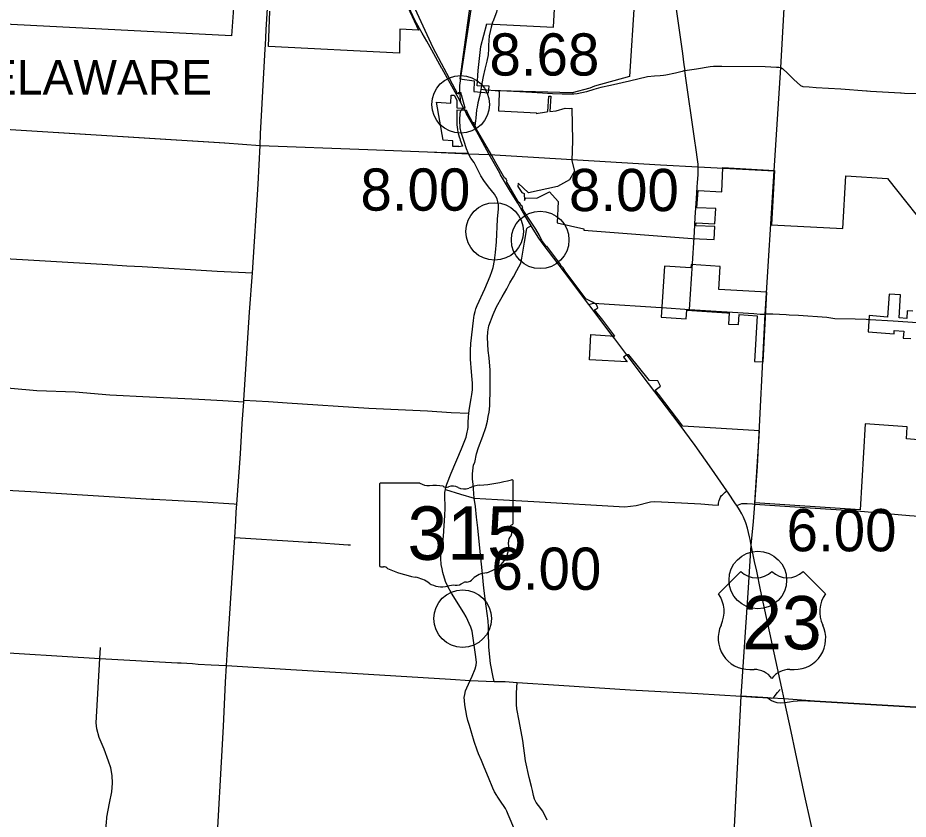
# Model space of a CAD drawing. Extents: x 1729596 to 1934326, y 644115 to 911751.
# Drawn here: x 1799698 to 1822891, y 803658 to 824548 of the extents above; entities that cross this region are included whole.
import ezdxf

# ---------------------------------------------------------------- set-up
doc = ezdxf.new("R2010")
doc.units = 0
for name, color, linetype in [('Default', 7, 'Continuous'), ('GM_X_City_Street', 7, 'Continuous'), ('GM_X_Corporation', 7, 'Continuous'), ('GM_X_County_Road', 7, 'Continuous'), ('GM_X_State_Route', 7, 'Continuous'), ('GM_X_State_Shield', 7, 'Continuous'), ('GM_X_Township', 7, 'Continuous'), ('GM_X_Township_Road', 7, 'Continuous'), ('GM_X_Township_Text', 7, 'Continuous'), ('GM_X_US_Route', 7, 'Continuous'), ('GM_X_US_Shield', 7, 'Continuous')]:
    doc.layers.add(name, color=color, linetype=linetype)

msp = doc.modelspace()

# ---------------------------------------------------------------- linework, layer by layer
at = {"layer": 'Default'}
for centre in [(1811234, 822292), (1812119, 818978), (1813305, 818759), (1818974, 809892), (1811285, 808887)]:
    msp.add_circle(centre, 750, dxfattribs=at)
at = {"layer": 'GM_X_City_Street'}
for points in [[(1812067, 824435), (1812027, 824300), (1811979, 824075), (1811956, 823838), (1811961, 823737), (1811950, 823584), (1811912, 823418), (1811863, 823209), (1811821, 823014), (1811788, 822838)], [(1811218, 822539), (1811212, 822624), (1811214, 822783), (1811229, 822907)], [(1811748, 822631), (1811720, 822495), (1811680, 822334), (1811660, 822220), (1811644, 822150), (1811628, 821928), (1811606, 821726)], [(1812232, 822643), (1812134, 822648), (1811916, 822664)], [(1817270, 818144), (1817313, 818821)], [(1814830, 817099), (1816459, 816996)], [(1818869, 816837), (1819032, 816826), (1819169, 816826), (1819183, 816827)], [(1819183, 816827), (1819368, 816835), (1819716, 816815), (1819794, 816805), (1820031, 816793), (1820776, 816743), (1820982, 816713), (1821507, 816705), (1821800, 816689)]]:
    msp.add_lwpolyline(points, dxfattribs=at)
at = {"layer": 'GM_X_Corporation'}
for points in [[(1811497, 825064), (1811212, 822957), (1811584, 822905), (1811579, 822626), (1811958, 822592), (1811972, 822769), (1811662, 822777), (1811687, 823176), (1811759, 823803), (1811913, 824395), (1813652, 824301), (1813695, 825106)], [(1815759, 825045), (1815628, 823017), (1814722, 822767), (1814602, 822713), (1814135, 822592), (1812230, 822645), (1812230, 822615), (1812238, 822614), (1812238, 822584), (1812222, 822121), (1813205, 822069), (1813204, 822049), (1813466, 822100), (1813508, 822104), (1813529, 822505), (1813579, 822502), (1813558, 822108), (1813717, 822121), (1813958, 822191), (1814077, 822182), (1814129, 822194), (1814144, 821346), (1814126, 820821), (1814199, 820548), (1814067, 820328), (1813758, 820150), (1813004, 819989), (1812733, 820233), (1812719, 820154), (1812829, 819996), (1812884, 819964), (1812897, 819788), (1812927, 819853), (1813214, 819848), (1813547, 820011), (1813776, 819756), (1813747, 819206), (1814444, 819045), (1814443, 819012), (1817265, 818792), (1817839, 818766), (1817858, 819105), (1817359, 819129), (1817368, 819200), (1817858, 819180), (1817881, 819577), (1817386, 819598), (1817424, 820049), (1818033, 820014), (1818062, 820649), (1819407, 820569), (1819331, 819147), (1821186, 819052), (1821268, 820431), (1822355, 820361), (1823597, 818799)], [(1805316, 824805), (1805265, 824074), (1796641, 824518)], [(1809861, 824827), (1810131, 824227), (1809651, 824252), (1809640, 823625), (1806224, 823803), (1806265, 824722)], [(1823980, 813477), (1822844, 813570), (1822863, 813884), (1821774, 813966), (1821636, 811724), (1818900, 811901), (1819016, 813785), (1817020, 813906), (1816383, 814734), (1816301, 814842), (1816435, 814943), (1816366, 815082), (1816155, 815095), (1815617, 815760), (1815561, 815764), (1815479, 815702), (1815572, 815578), (1814586, 815636), (1814625, 816291), (1815246, 816252), (1814939, 816670), (1814720, 816934), (1814753, 816955), (1814811, 816988), (1814776, 817076), (1814667, 817139), (1814496, 817226), (1813955, 817945), (1813903, 818031), (1813839, 818093), (1813831, 818102), (1813843, 818112), (1813482, 818591), (1813470, 818581), (1813351, 818740), (1813288, 818875), (1813189, 819034), (1813124, 819146), (1812881, 819505), (1812836, 819583), (1812849, 819591), (1812841, 819604), (1812840, 819626), (1812822, 819647), (1812774, 819718), (1812742, 819743), (1812429, 820284), (1812442, 820292), (1812415, 820338), (1812417, 820354), (1812400, 820364), (1812387, 820356), (1812151, 820764), (1812047, 820960), (1811983, 821059), (1811619, 821689), (1811632, 821697), (1811579, 821781), (1811582, 821822), (1811562, 821811), (1811560, 821797), (1811397, 822105), (1811403, 822125), (1811382, 822132), (1811133, 822137), (1811133, 821868), (1811134, 821801), (1811137, 821758), (1811143, 821693), (1811151, 821634), (1811163, 821568), (1811177, 821507), (1811194, 821445), (1811208, 821399), (1811222, 821359), (1811281, 821198), (1811184, 821182), (1811183, 821194), (1811026, 821197), (1811031, 821344), (1810779, 821357), (1810605, 822346), (1810980, 822327), (1810984, 822534), (1811067, 822528), (1811119, 822437), (1811132, 822394), (1811132, 822197), (1811349, 822193), (1811259, 822541), (1811249, 822540), (1811248, 822594), (1811168, 822593), (1811175, 822563), (1811162, 822555), (1810518, 823765), (1809997, 824891)], [(1823013, 816898), (1822864, 816908), (1822854, 816713), (1822655, 816726), (1822693, 817326), (1822394, 817345), (1822356, 816745), (1821876, 816790), (1821850, 816358), (1822524, 816314), (1822529, 816396), (1822775, 816380), (1822764, 816201), (1822961, 816188)]]:
    msp.add_lwpolyline(points, dxfattribs=at)
msp.add_lwpolyline([(1816458, 816743), (1817110, 816700), (1817124, 816923), (1817642, 816889), (1818164, 816853), (1818164, 816858), (1818165, 816858), (1818225, 816854), (1818211, 816566), (1818471, 816549), (1818489, 816810), (1818956, 816777), (1818886, 815593), (1819113, 815579), (1819207, 817399), (1817955, 817469), (1817994, 818067), (1817238, 818118), (1817233, 818032), (1816544, 818075)], close=True, dxfattribs=at)
at = {"layer": 'GM_X_County_Road'}
for points in [[(1811229, 822907), (1811238, 822991), (1811547, 825057), (1811556, 825124), (1811513, 825220), (1811486, 825280), (1811221, 825797), (1811181, 825876), (1810967, 826310), (1810735, 826755), (1810555, 827125), (1810530, 827173)], [(1816721, 825692), (1817014, 823620), (1817048, 823324), (1817073, 823174), (1817376, 823219), (1817730, 823275), (1817816, 823287), (1818034, 823286), (1819167, 823275), (1819464, 823265), (1819525, 823263), (1819568, 823254)], [(1806145, 823736), (1806150, 823836), (1806167, 824235), (1806208, 824940)], [(1806012, 821223), (1806020, 821521), (1806145, 823736)], [(1819568, 823254), (1819571, 823253), (1819619, 823227), (1819753, 823095), (1819916, 822937), (1820089, 822781), (1820144, 822756), (1820314, 822745), (1820495, 822735), (1821138, 822696), (1821809, 822641), (1821822, 822641), (1821912, 822636), (1822690, 822592), (1822708, 822591), (1822793, 822586), (1823349, 822572)], [(1811226, 822434), (1811220, 822504), (1811218, 822539)], [(1811235, 822329), (1811226, 822434)], [(1804852, 802514), (1805055, 806072), (1805110, 807232), (1805136, 807661), (1805154, 807942), (1805164, 808090), (1805292, 810078), (1805346, 810873), (1805352, 810999), (1805373, 811438), (1805385, 811671), (1805404, 811873), (1805495, 813180), (1805546, 813974), (1805583, 814537), (1805585, 814578), (1805737, 816876), (1805812, 817899), (1805957, 820207), (1806012, 821223)], [(1814573, 817073), (1814690, 817108), (1814830, 817099)], [(1816459, 816996), (1816476, 816995), (1817194, 816947), (1818869, 816837)], [(1821800, 816689), (1821867, 816685), (1821902, 816683), (1822499, 816646), (1823384, 816589), (1825464, 816451)], [(1818431, 811839), (1818555, 811891), (1818693, 811885), (1818834, 811875)], [(1818834, 811875), (1818898, 811871), (1820200, 811779), (1821551, 811700), (1822928, 811578), (1824804, 811444), (1826371, 811335), (1826943, 811293), (1828599, 811230), (1828871, 811205), (1830463, 811131), (1832006, 811013), (1832221, 811077), (1832807, 811061), (1833745, 811003), (1833929, 810990)], [(1797153, 808138), (1797813, 808094), (1798478, 808064), (1798746, 808039), (1801838, 807850), (1803855, 807737), (1803954, 807731), (1804251, 807713), (1804397, 807702), (1804736, 807682), (1805136, 807661), (1806811, 807563), (1808119, 807486), (1809547, 807399), (1810973, 807310), (1811477, 807276), (1812106, 807251), (1812390, 807244), (1812704, 807223), (1813792, 807154), (1815652, 807028), (1817412, 806933), (1818544, 806864), (1818913, 806840)], [(1801838, 807850), (1801854, 808132)], [(1802014, 803669), (1802020, 803715), (1802050, 803896), (1802085, 804077), (1802143, 804374), (1802164, 804595), (1802153, 804796), (1802119, 804993), (1802057, 805167), (1801945, 805481), (1801815, 805789), (1801757, 806010), (1801735, 806174), (1801838, 807850)], [(1818913, 806840), (1819101, 806829), (1819232, 806820), (1819275, 806791), (1819333, 806753), (1819390, 806722), (1819467, 806700), (1819559, 806690), (1819676, 806703)], [(1801953, 802776), (1801962, 802915), (1802006, 803596), (1802014, 803669)]]:
    msp.add_lwpolyline(points, dxfattribs=at)
at = {"layer": 'GM_X_State_Route'}
for points in [[(1811447, 820981), (1811439, 820998), (1811426, 821030), (1811387, 821129), (1811315, 821347), (1811248, 821559), (1811221, 821676), (1811215, 821879), (1811220, 822066), (1811226, 822091)], [(1811226, 822091), (1811226, 822093), (1811237, 822121), (1811244, 822133)], [(1811244, 822133), (1811248, 822139), (1811271, 822169), (1811307, 822197)], [(1812846, 802906), (1812474, 803784), (1812432, 803871), (1812398, 803934), (1812252, 804156), (1812185, 804255), (1812173, 804274), (1812117, 804367), (1812069, 804464), (1811955, 804745), (1811845, 805016), (1811772, 805192), (1811699, 805366), (1811663, 805457), (1811586, 805686), (1811462, 806103), (1811422, 806230), (1811390, 806346), (1811366, 806494), (1811344, 806636), (1811331, 806756), (1811328, 806834), (1811339, 806907), (1811363, 807000), (1811396, 807084), (1811477, 807276), (1811532, 807384), (1811613, 807576), (1811639, 807676), (1811643, 807748), (1811620, 807949), (1811532, 808561), (1811500, 808662), (1811375, 808930), (1811317, 809033), (1810997, 809547), (1810899, 809721), (1810839, 809851), (1810772, 810087), (1810748, 810186), (1810723, 810300), (1810719, 810451), (1810730, 810638), (1810750, 810726), (1810788, 811039), (1810819, 811571), (1810831, 811764), (1810832, 811874), (1810825, 812009), (1810821, 812072), (1810825, 812175), (1810836, 812251), (1810851, 812314), (1810876, 812387), (1810989, 812675), (1811252, 813309), (1811341, 813530), (1811373, 813618), (1811406, 813748), (1811418, 813816), (1811425, 813877), (1811430, 814007), (1811436, 814142), (1811445, 814240), (1811468, 814373), (1811509, 814626), (1811524, 814730), (1811538, 814850), (1811540, 815020), (1811534, 815116), (1811513, 815320), (1811494, 815653), (1811493, 815874), (1811500, 816058), (1811569, 816658), (1811588, 816798), (1811608, 816893), (1811627, 816965), (1811662, 817048), (1811862, 817482), (1812003, 817815), (1812048, 817938), (1812078, 818035), (1812115, 818218), (1812145, 818431), (1812171, 818711), (1812195, 819301), (1812222, 819571), (1812222, 819672), (1812205, 819749), (1812182, 819828), (1812152, 819889), (1812117, 819951), (1812041, 820044), (1811961, 820146), (1811840, 820303), (1811759, 820430), (1811689, 820570), (1811636, 820673), (1811584, 820775), (1811498, 820885), (1811447, 820981)]]:
    msp.add_lwpolyline(points, dxfattribs=at)
at = {"layer": 'GM_X_State_Shield'}
for p, q in [((1812600, 811367), (1812600, 812472)), ((1812600, 811367), (1812600, 812472)), ((1809119, 812383), (1809119, 810270)), ((1809119, 812383), (1809119, 810270)), ((1810173, 812420), (1809154, 812420)), ((1810173, 812420), (1809154, 812420)), ((1812599, 811367), (1812600, 811367)), ((1812599, 811367), (1812600, 811367))]:
    msp.add_line(p, q, dxfattribs=at)
for centre, major_axis, start_param, end_param in [((1811360, 815301), (3691, 0), 4.814394, 5.042369), ((1811360, 815301), (3691, 0), 4.814394, 5.042369), ((1812561, 812477), (38.7, 0), 6.141152, 7.989035), ((1812561, 812477), (38.7, 0), 6.141152, 7.989035), ((1809159, 812388), (40.3, 0), 1.712693, 3.28349), ((1809159, 812388), (40.3, 0), 1.712693, 3.28349), ((1810416, 812665), (391, 0), 4.042523, 4.731795), ((1810416, 812665), (391, 0), 4.042523, 4.731795), ((1810545, 811233), (1404, 0), 1.404758, 1.657858), ((1810545, 811233), (1404, 0), 1.404758, 1.657858), ((1810864, 812399), (113, 0), 3.836095, 5.185415), ((1810864, 812399), (113, 0), 3.836095, 5.185415), ((1811030, 812155), (235, 0), 0.950623, 2.079405), ((1811030, 812155), (235, 0), 0.950623, 2.079405), ((1811332, 812490), (282, 0), 4.081561, 5.145723), ((1811332, 812490), (282, 0), 4.081561, 5.145723), ((1811831, 811774), (743, 0), 1.699011, 2.107814), ((1811831, 811774), (743, 0), 1.699011, 2.107814), ((1812591, 811286), (60, 0), 1.883978, 3.671073), ((1812591, 811286), (60, 0), 1.883978, 3.671073), ((1812558, 811362), (41.5, 0), 5.05454, 6.418171), ((1812558, 811362), (41.5, 0), 5.05454, 6.418171), ((1812209, 811146), (360, 0), 5.934695, 6.695948), ((1812209, 811146), (360, 0), 5.934695, 6.695948), ((1811567, 810763), (923, 0), 5.101752, 6.440018), ((1811567, 810763), (923, 0), 5.101752, 6.440018), ((1812739, 810904), (262, 0), 2.387724, 3.262537), ((1812739, 810904), (262, 0), 2.387724, 3.262537), ((1809160, 810266), (40.7, 0), 3.00124, 4.508301), ((1809160, 810266), (40.7, 0), 3.00124, 4.508301), ((1809166, 810482), (310, 0), 4.665946, 4.897461), ((1809166, 810482), (310, 0), 4.665946, 4.897461), ((1809229, 810148), (112, 0), 0.519207, 1.627899), ((1809229, 810148), (112, 0), 0.519207, 1.627899), ((1810642, 812047), (2665, 0), 4.195997, 4.488961), ((1810642, 812047), (2665, 0), 4.195997, 4.488961), ((1809848, 809321), (834, 0), 0.823519, 1.323587), ((1809848, 809321), (834, 0), 0.823519, 1.323587), ((1811315, 810065), (298, 0), 4.937069, 5.64225), ((1811315, 810065), (298, 0), 4.937069, 5.64225), ((1811956, 809677), (506, 0), 1.647645, 2.488434), ((1811956, 809677), (506, 0), 1.647645, 2.488434), ((1810750, 810138), (529, 0), 4.026481, 4.996735), ((1810750, 810138), (529, 0), 4.026481, 4.996735), ((1811056, 809407), (435, 0), 1.495662, 1.94098), ((1811056, 809407), (435, 0), 1.495662, 1.94098), ((1811094, 809980), (282, 0), 4.691044, 5.507374), ((1811094, 809980), (282, 0), 4.691044, 5.507374), ((1811349, 809775), (79.4, 0), 1.147584, 2.315152), ((1811349, 809775), (79.4, 0), 1.147584, 2.315152)]:
    msp.add_ellipse(centre, major_axis=major_axis, ratio=0.8, start_param=start_param, end_param=end_param, dxfattribs=at)
at = {"layer": 'GM_X_Township'}
for points in [[(1837716, 805633), (1832763, 805986), (1831742, 806059), (1826634, 806376), (1826602, 806370), (1825150, 806460), (1820453, 806733), (1819657, 806793), (1819325, 806814), (1819232, 806820), (1819101, 806829), (1818544, 806864), (1818726, 809558), (1818800, 810798), (1818859, 811418), (1818898, 811871), (1818966, 812859), (1819169, 816826), (1819403, 820562), (1819571, 823253), (1819973, 830336)], [(1797959, 821729), (1805087, 821285), (1806012, 821223), (1808814, 821113), (1810371, 821058), (1811439, 820998), (1811977, 820984), (1816437, 820719), (1817422, 820661), (1819403, 820562)], [(1817250, 778977), (1817281, 779754), (1817338, 781221), (1817524, 785929), (1817856, 792932), (1818194, 800042), (1818544, 806864)]]:
    msp.add_lwpolyline(points, dxfattribs=at)
at = {"layer": 'GM_X_Township_Road'}
for points in [[(1812169, 825198), (1812173, 825150), (1812194, 825026), (1812201, 824882), (1812171, 824694), (1812069, 824441), (1812067, 824435)], [(1817073, 823174), (1817003, 823145), (1816831, 823109), (1816579, 823050), (1816518, 823043), (1816429, 823038), (1816279, 823027), (1816104, 823009), (1815633, 822894), (1815134, 822786), (1814883, 822730), (1814700, 822678), (1814511, 822622), (1814269, 822570), (1814184, 822554), (1814027, 822554), (1813877, 822560), (1813626, 822567), (1813365, 822580), (1813087, 822600), (1812773, 822614), (1812270, 822641), (1812232, 822643)], [(1817422, 820643), (1817422, 820661), (1817420, 820732), (1817398, 820917), (1817377, 821042), (1817319, 821461), (1817102, 822974), (1817073, 823174)], [(1811788, 822838), (1811759, 822683), (1811748, 822631)], [(1811916, 822664), (1811901, 822665), (1811759, 822683)], [(1797934, 821731), (1797959, 821729), (1805080, 821285)], [(1811606, 821726), (1811600, 821672)], [(1805080, 821285), (1805087, 821285), (1806012, 821223)], [(1806012, 821223), (1806012, 821223), (1808814, 821113), (1810371, 821058), (1811348, 821023), (1811426, 821030)], [(1817313, 818821), (1817322, 818966), (1817346, 819339), (1817376, 819835), (1817397, 820137), (1817400, 820253), (1817417, 820451), (1817422, 820643)], [(1812106, 807251), (1812076, 807356), (1812013, 807718), (1811995, 807882), (1811968, 808155), (1811955, 808538), (1811959, 808669), (1811946, 808826), (1811900, 809208), (1811835, 809684), (1811797, 810144), (1811750, 810551), (1811677, 811253), (1811649, 811527), (1811621, 811808), (1811589, 812029), (1811561, 812387), (1811545, 812525), (1811545, 812663), (1811569, 812896), (1811599, 812955), (1811649, 813180), (1811695, 813343), (1811808, 813640), (1811891, 813865), (1811933, 814036), (1811953, 814153), (1811974, 814267), (1811986, 814348), (1811990, 814445), (1811996, 814631), (1812001, 814693), (1812003, 815248), (1812001, 815365), (1811975, 815685), (1811950, 815872), (1811933, 816216), (1811939, 816364), (1811969, 816517), (1812081, 816818), (1812169, 817011), (1812315, 817277), (1812437, 817486), (1812517, 817636), (1812610, 817797), (1812701, 817964), (1812797, 818152), (1812824, 818279), (1812897, 818699), (1812958, 819056), (1812980, 819079), (1812998, 819090), (1813066, 819123)], [(1797748, 818428), (1797746, 818394), (1798913, 818302), (1802044, 818116), (1802541, 818082), (1802940, 818062), (1804889, 817941), (1805812, 817899)], [(1817194, 816947), (1817270, 818144)], [(1797378, 815030), (1797534, 815021), (1798606, 814949), (1799518, 814890), (1800197, 814834), (1801192, 814794), (1802091, 814720), (1803125, 814672), (1804412, 814610), (1805036, 814572), (1805583, 814537)], [(1805585, 814578), (1806228, 814543), (1806718, 814514), (1808844, 814372), (1810367, 814300), (1810990, 814255), (1811445, 814240)], [(1797338, 812354), (1797366, 812352), (1800195, 812188), (1800284, 812182), (1803182, 812004), (1803241, 812000), (1804512, 811927), (1805331, 811878), (1805404, 811873)], [(1810836, 812251), (1811225, 812129), (1811589, 812029), (1812196, 811994), (1813137, 811939), (1815506, 811796), (1815806, 811835), (1816176, 811929), (1816288, 811941), (1816986, 811903), (1817486, 811876), (1817791, 811853), (1817949, 811843), (1817951, 811892), (1817965, 811963), (1817985, 812011), (1818003, 812050), (1818032, 812092), (1818052, 812117), (1818085, 812151), (1818127, 812183), (1818168, 812215)], [(1805352, 810999), (1807012, 810894), (1807261, 810881), (1807355, 810875), (1808303, 810814), (1808367, 810809)], [(1813483, 803630), (1813441, 803731), (1813365, 803878), (1813321, 803941), (1813260, 804011), (1813199, 804097), (1813157, 804183), (1813132, 804277), (1813104, 804407), (1813078, 804508), (1813014, 804741), (1812925, 805181), (1812850, 805707), (1812757, 806222), (1812701, 806533), (1812684, 806644), (1812689, 806784), (1812689, 806949), (1812704, 807223)], [(1819232, 806820), (1819325, 806814), (1819371, 806824), (1819399, 806846), (1819491, 806962), (1819552, 807038)], [(1819676, 806703), (1819803, 806721), (1819894, 806734), (1820004, 806746), (1820092, 806749), (1820453, 806733), (1825150, 806460), (1826602, 806370), (1826634, 806376)]]:
    msp.add_lwpolyline(points, dxfattribs=at)
at = {"layer": 'GM_X_US_Route'}
for points in [[(1810349, 823936), (1810231, 824145), (1810052, 824472), (1809871, 824842)], [(1810745, 823229), (1810480, 823705), (1810349, 823936)], [(1811356, 822110), (1811307, 822197), (1811235, 822329), (1811210, 822389), (1810886, 822980), (1810752, 823218), (1810745, 823229)], [(1811380, 822066), (1811356, 822110)], [(1812274, 820456), (1812250, 820496), (1811977, 820984), (1811799, 821302), (1811600, 821672), (1811380, 822066)], [(1814573, 817073), (1813939, 817914), (1813382, 818649), (1813272, 818802), (1813124, 819034), (1813066, 819123), (1812906, 819393), (1812721, 819714), (1812534, 820020), (1812274, 820456)], [(1815183, 816265), (1814573, 817073)], [(1815247, 816180), (1815183, 816265)], [(1815568, 815755), (1815561, 815764), (1815247, 816180)], [(1818772, 810948), (1818759, 811018), (1818704, 811246), (1818662, 811380), (1818602, 811532), (1818561, 811618), (1818501, 811720), (1818431, 811839), (1818397, 811882), (1818191, 812181), (1818168, 812215), (1817777, 812779), (1817339, 813398), (1816925, 813961), (1816128, 815013), (1815568, 815755)], [(1819598, 807070), (1819046, 809639), (1818948, 810127), (1818889, 810378), (1818800, 810798), (1818772, 810948)], [(1819959, 805403), (1819958, 805406), (1819845, 805945), (1819676, 806703), (1819657, 806793), (1819598, 807070)], [(1820693, 802007), (1820673, 802094), (1820517, 802807), (1820343, 803596), (1820201, 804258), (1819959, 805403)]]:
    msp.add_lwpolyline(points, dxfattribs=at)
at = {"layer": 'GM_X_US_Shield'}
for p, q in [((1818530, 810114), (1817950, 809534)), ((1818530, 810114), (1817950, 809534)), ((1820735, 809534), (1820154, 810114)), ((1820735, 809534), (1820154, 810114)), ((1818762, 807561), (1818878, 807561)), ((1818762, 807561), (1818878, 807561)), ((1819806, 807561), (1819922, 807561)), ((1819806, 807561), (1819922, 807561))]:
    msp.add_line(p, q, dxfattribs=at)
for centre, radius, start, end in [((1818936, 810528), 580, 225.573, 314.427), ((1818936, 810528), 580, 225.573, 314.427), ((1819748, 810528), 580, 225.573, 314.427), ((1819748, 810528), 580, 225.573, 314.427), ((1817285, 809068), 812, 334.5471, 35.0009), ((1817285, 809068), 812, 334.5471, 35.0009), ((1821400, 809068), 812, 144.9991, 205.4529), ((1821400, 809068), 812, 144.9991, 205.4529), ((1818753, 808373), 812, 154.8319, 270.6383), ((1818753, 808373), 812, 154.8319, 270.6383), ((1819931, 808373), 812, 269.3617, 25.1681), ((1819931, 808373), 812, 269.3617, 25.1681), ((1818878, 806981), 580, 36.8699, 90), ((1818878, 806981), 580, 36.8699, 90), ((1819806, 806981), 580, 90, 143.1301), ((1819806, 806981), 580, 90, 143.1301)]:
    msp.add_arc(centre, radius, start, end, dxfattribs=at)

# ---------------------------------------------------------------- texts
at = {"layer": 'Default'}
for s, p in [('8.68', (1811984, 823042)), ('8.00', (1808623, 819521)), ('8.00', (1814055, 819509)), ('6.00', (1819724, 810642)), ('6.00', (1812035, 809637))]:
    msp.add_text(s, height=1100, dxfattribs=at).set_placement(p)
at = {"layer": 'GM_X_State_Shield'}
msp.add_text('315', height=1392.2, dxfattribs=at).set_placement((1809849, 810419))
msp.add_text('315', height=1392.2, dxfattribs=at).set_placement((1809849, 810419))
at = {"layer": 'GM_X_Township_Text'}
msp.add_text('DELAWARE', height=900, rotation=0, dxfattribs=at).set_placement((1798000, 822547))
at = {"layer": 'GM_X_US_Shield'}
msp.add_text('23', height=1392.2, dxfattribs=at).set_placement((1818567, 808083))
msp.add_text('23', height=1392.2, dxfattribs=at).set_placement((1818567, 808083))

doc.saveas('drawing.dxf')
